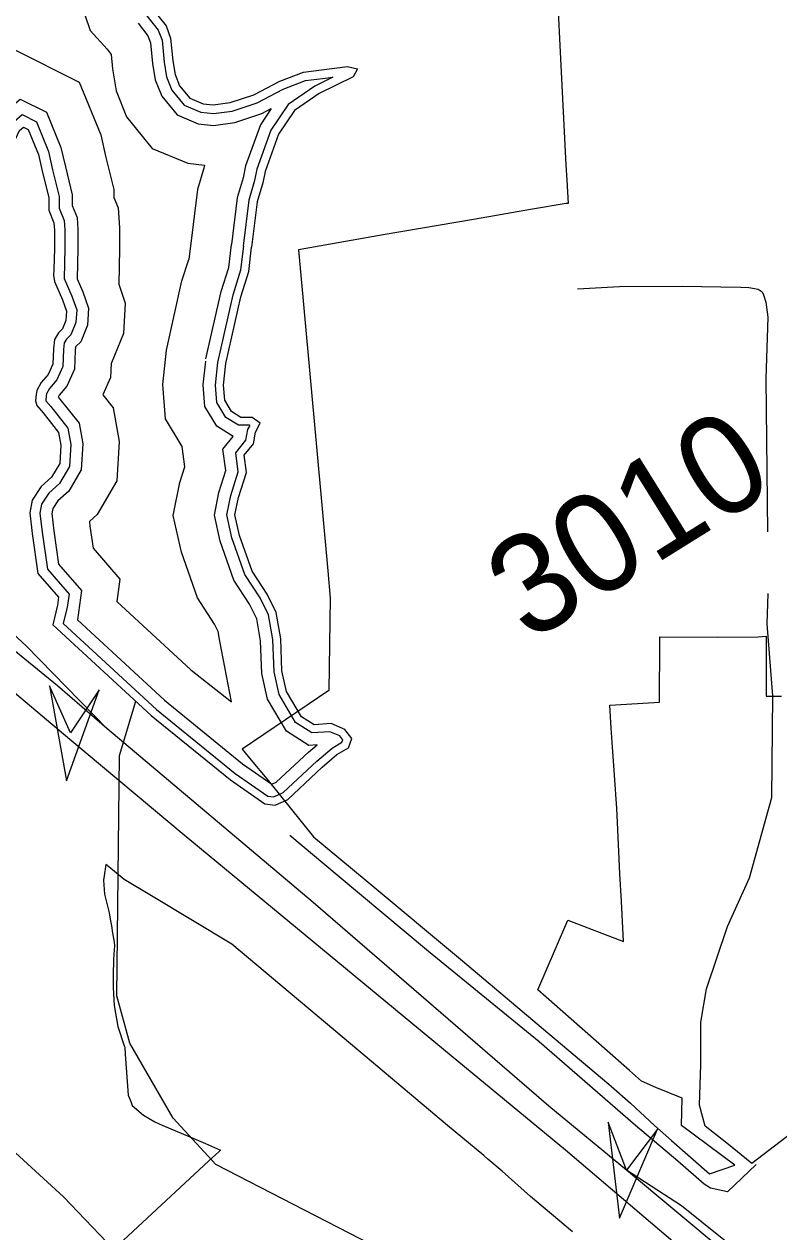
# Model space of a CAD drawing. Extents: x 2001466 to 31450019, y -30647475 to 847247.
# Drawn here: x 31438513 to 31440417, y -30621416 to -30618370 of the extents above; entities that cross this region are included whole.
import ezdxf

# ---------------------------------------------------------------- set-up
doc = ezdxf.new("R2010")
doc.units = 0
for name, color, linetype in [('Exist Boundary Political City Limit New', 7, 'Continuous'), ('Exist Hydrographic Buffer Line', 7, 'Continuous'), ('Exist Hydrographic Creek Single Shore', 7, 'Continuous'), ('Exist Hydrographic Lake Shore', 7, 'Continuous'), ('Exist Road Non-System Type 51', 7, 'Continuous'), ('Exist Road Primary Interstate Divided Center Attributed', 7, 'Continuous'), ('Exist Road Primary Interstate Ramp 1 Lane Attributed', 7, 'Continuous'), ('Exist Road Primary Interstate Structure Cantilever Sign Attributed CELL', 7, 'Continuous'), ('Exist Road Secondary Type 51 Attributed', 7, 'Continuous'), ('Exist Road Secondary Type 51 Number Label', 7, 'Continuous'), ('Map Preparation Boundary City Limit Buffer Line', 7, 'Continuous')]:
    doc.layers.add(name, color=color, linetype=linetype)

msp = doc.modelspace()

# ---------------------------------------------------------------- linework, layer by layer
at = {"layer": 'Exist Boundary Political City Limit New'}
msp.add_lwpolyline([(31439851.3, -30618150.3), (31439866.6, -30618457.6), (31439880, -30618724.5), (31439882.4, -30618763), (31439886, -30618822.5), (31439880.9, -30618822.2), (31439790.6, -30618837.8), (31439651.6, -30618861.8), (31439418.8, -30618901.6), (31439205, -30618939), (31439278.8, -30619748.7), (31439284.6, -30619818), (31439281.6, -30620051.1), (31439062.9, -30620198.6), (31439085.6, -30620226.1), (31439125.1, -30620273.8), (31439243.1, -30620420), (31439375.5, -30620530), (31439618.6, -30620733), (31439850.4, -30620927.8), (31439987.9, -30621044), (31440042.8, -30621091.5), (31440103.4, -30621147.8), (31440146.3, -30621186.2), (31440242.3, -30621270), (31440306.1, -30621248.1), (31440171.3, -30621147.8), (31440173.4, -30621078.9), (31440107.3, -30621052.6), (31440070.8, -30621036), (31440040.5, -30621009.2), (31439808.8, -30620805.7), (31439853.9, -30620702.8), (31439885.1, -30620630), (31440025.3, -30620683.8), (31440020.3, -30620582.4), (31440016.3, -30620513.2), (31440014, -30620475), (31440010.4, -30620383.5), (31440008.1, -30620348.6), (31440002.6, -30620264.7), (31439996.5, -30620181.1), (31439993.9, -30620146.1), (31439990.9, -30620088.1), (31440115.8, -30620080.2), (31440117.3, -30619926.5), (31440117.3, -30619915.8), (31440263.4, -30619916.3), (31440365.6, -30619915.3), (31440385.1, -30619913.3), (31440385.8, -30620064.9), (31440423.9, -30620065)], dxfattribs=at)
at = {"layer": 'Exist Hydrographic Buffer Line'}
for points in [[(31438665.3, -30618346.7), (31438679.3, -30618386.1), (31438721.8, -30618433.3), (31438731.8, -30618446), (31438735.4, -30618482.8), (31438744.7, -30618538.2), (31438771, -30618604), (31438835.8, -30618683.3), (31438925.6, -30618720.7), (31438967.5, -30618725.4), (31438966, -30618733.1), (31438950.2, -30618786.9), (31438928.1, -30618963.6)], [(31438800, -30618367.5), (31438825.1, -30618399.6), (31438831.5, -30618417.1), (31438836.7, -30618469.3), (31438843.6, -30618510.6), (31438859.9, -30618551.5), (31438898.7, -30618598.9), (31438951.4, -30618620.9), (31438990.6, -30618625.2), (31439044.3, -30618618.1), (31439112.5, -30618595.3), (31439136.3, -30618582.9), (31439108.8, -30618624.2), (31439071.2, -30618727.5), (31439065.2, -30618757.6), (31439050.5, -30618807.7), (31439035.7, -30618925.7)], [(31438822.6, -30618348.5), (31438851.2, -30618385.1), (31438860.5, -30618410.5), (31438866, -30618465.4), (31438872.2, -30618502.6), (31438885.7, -30618536.4), (31438916.8, -30618574.5), (31438958.9, -30618592), (31438990.2, -30618595.5), (31439037.6, -30618589.2), (31439100.9, -30618568.1), (31439166.7, -30618533.7), (31439222.8, -30618512.3), (31439265.8, -30618507), (31439291.3, -30618503.6), (31439246.2, -30618526.2), (31439178.9, -30618572.1), (31439135.3, -30618637.6), (31439099.7, -30618735.5), (31439093.9, -30618764.6), (31439079.5, -30618813.8), (31439065, -30618929.5)], [(31438296.5, -30618846), (31438312.9, -30618805.5), (31438317.7, -30618782.7), (31438322.4, -30618720.6), (31438324, -30618670.2), (31438331, -30618613.8), (31438367.1, -30618536.6), (31438487, -30618433.7), (31438651.3, -30618516), (31438705.9, -30618649.4), (31438718.6, -30618705.8), (31438739, -30618787.2), (31438739, -30618807), (31438749.5, -30618832.8), (31438753.4, -30618883.6), (31438753.4, -30618937), (31438751.1, -30619025.4)], [(31438324.8, -30618948.4), (31438376.3, -30618908.1), (31438396.4, -30618879), (31438413.7, -30618836.4), (31438421.9, -30618797.6), (31438427.3, -30618726.2), (31438428.8, -30618678.4), (31438433.2, -30618643.3), (31438452.6, -30618601.5), (31438502.4, -30618558.8), (31438569.1, -30618592.2), (31438605.4, -30618681.1), (31438616.5, -30618730.1), (31438634, -30618800.2), (31438634, -30618827.6), (31438646.1, -30618857.3), (31438648.4, -30618887.7), (31438648.4, -30618935.6), (31438646.4, -30619012.2)], [(31438337.3, -30618980.4), (31438400.5, -30618931), (31438425.5, -30618894.7), (31438445.3, -30618846), (31438454.5, -30618802.3), (31438460.1, -30618727.9), (31438461.6, -30618681), (31438465.2, -30618652.5), (31438479.4, -30618621.8), (31438507.2, -30618598.1), (31438543.3, -30618616.1), (31438573.9, -30618691), (31438584.4, -30618737.7), (31438601.1, -30618804.2), (31438601.1, -30618834.1), (31438613.7, -30618865), (31438615.5, -30618888.9), (31438615.5, -30618935.1), (31438613.5, -30619011.4)], [(31438971.5, -30619214.4), (31439009.5, -30619044.4), (31439029, -30618983.3), (31439035.7, -30618926.1)], [(31439001.5, -30619223.5), (31439039.8, -30619052.6), (31439059.8, -30618989.9), (31439066.8, -30618929.7)], [(31438871.8, -30619192.1), (31438910.9, -30619017.7), (31438928.1, -30618963.6)], [(31438613.5, -30619011.4), (31438632.9, -30619055.8), (31438645.1, -30619090.4), (31438643, -30619122.7), (31438630.7, -30619153.6), (31438619.2, -30619164.1), (31438613.6, -30619173.7), (31438611.5, -30619190.6), (31438609.9, -30619233.5), (31438594.8, -30619267.4), (31438576.6, -30619288.6), (31438568.7, -30619302.6), (31438568, -30619307.3), (31438567, -30619318.3), (31438567.4, -30619320), (31438579.8, -30619334.7), (31438623, -30619389.1), (31438630.5, -30619430.2), (31438627, -30619485.6), (31438601.7, -30619528.9), (31438575.1, -30619552.6), (31438556.7, -30619580.3), (31438552.5, -30619603.3), (31438557.8, -30619651.4), (31438571.2, -30619744.9), (31438625.9, -30619807.6), (31438621.2, -30619840.4), (31438611.4, -30619882)], [(31438646.4, -30619012.2), (31438660.7, -30619044.9), (31438675.2, -30619086.3), (31438672.5, -30619129.4), (31438655.9, -30619171), (31438642.6, -30619183.1), (31438642.4, -30619183.5), (31438641.2, -30619193), (31438639.5, -30619240.3), (31438620.3, -30619283.4), (31438601.1, -30619305.8), (31438598.4, -30619310.6), (31438602.8, -30619315.8), (31438651, -30619376.4), (31438660.5, -30619428.5), (31438656.3, -30619494.5), (31438625.1, -30619548.1), (31438597.8, -30619572.3), (31438584.9, -30619591.7), (31438582.6, -30619604.4), (31438587.4, -30619647.6), (31438599.4, -30619731.9), (31438657.4, -30619798.2), (31438646.8, -30619872.6)], [(31438751.1, -30619025.4), (31438767.9, -30619073.5), (31438763.2, -30619149.8), (31438733.3, -30619224.5), (31438731.8, -30619225.8), (31438730.5, -30619261.4), (31438711.2, -30619304.8), (31438737.2, -30619337.4), (31438752.7, -30619423), (31438746.6, -30619521.9), (31438697, -30619606.9), (31438677.2, -30619624.5), (31438678.4, -30619636.1), (31438686.4, -30619692), (31438754.2, -30619769.6), (31438746.1, -30619826.1)], [(31438746.1, -30619826.1), (31438933.4, -30619998.3), (31439035.9, -30620079.7), (31439006.7, -30619926.2), (31439002.5, -30619901.8), (31438993.2, -30619883.2), (31438950.4, -30619817.4), (31438909.5, -30619701.9), (31438888.9, -30619609.3), (31438905.6, -30619526.1), (31438918, -30619486.9), (31438911.2, -30619435.4), (31438869.4, -30619365.8), (31438862.7, -30619278.5), (31438871.8, -30619192.1)], [(31438611.4, -30619882), (31438846.7, -30620098.3), (31439045.3, -30620260.1), (31439127.2, -30620317.5), (31439142.6, -30620319.2), (31439166.4, -30620308.4), (31439251.1, -30620229.3), (31439290.3, -30620196.1), (31439314.6, -30620181.5), (31439317, -30620175.3), (31439309.5, -30620165.3), (31439284.3, -30620154.8), (31439239, -30620157.8), (31439197.6, -30620131.4), (31439155.9, -30620060.8), (31439143.2, -30620003.8), (31439140.3, -30619922.3), (31439129.5, -30619860), (31439108.2, -30619817.4), (31439069.9, -30619758.4), (31439036.9, -30619665.3), (31439024.1, -30619607.9), (31439033.8, -30619559.2), (31439053.1, -30619498.8), (31439046.7, -30619451.3), (31439072.2, -30619419.5), (31439077.5, -30619392.7), (31439082.6, -30619382.5), (31439081.6, -30619381.8), (31439053.4, -30619381.8), (31439021.2, -30619361.7), (31438998.9, -30619324.5), (31438995.6, -30619280.4), (31439001.5, -30619223.5)], [(31438646.8, -30619872.6), (31438866.9, -30620075), (31439063.9, -30620235.5), (31439138, -30620287.4), (31439149, -30620282.4), (31439230.6, -30620206.2), (31439252.3, -30620187.8), (31439231, -30620189.3), (31439174.7, -30620153.5), (31439126.8, -30620072.3), (31439112.5, -30620007.7), (31439109.5, -30619925.5), (31439099.9, -30619869.8), (31439081.3, -30619832.7), (31439042, -30619772.2), (31439007.2, -30619673.9), (31438992.6, -30619608.2), (31439003.9, -30619551.5), (31439021.6, -30619496), (31439014.4, -30619442.3), (31439040.3, -30619410), (31438998.6, -30619383.9), (31438968.7, -30619334.2), (31438964.6, -30619279.9), (31438970.8, -30619220.3)]]:
    msp.add_lwpolyline(points, dxfattribs=at)
at = {"layer": 'Exist Hydrographic Creek Single Shore'}
msp.add_lwpolyline([(31439888.4, -30621961.3), (31439539.5, -30621654.5), (31439388.3, -30621448), (31438996.5, -30621246.3), (31438888.4, -30621129.3), (31438779.3, -30620940), (31438746.5, -30620821.2), (31438753.5, -30620214.4), (31438794.3, -30620077.4)], dxfattribs=at)
at = {"layer": 'Exist Hydrographic Lake Shore'}
for points in [[(31438839.3, -30618334.5), (31438870.6, -30618374.3), (31438881.9, -30618405.6), (31438887.6, -30618462.5), (31438893.3, -30618496.7), (31438904.7, -30618525.1), (31438930.3, -30618556.4), (31438964.4, -30618570.7), (31438990, -30618573.5), (31439032.6, -30618567.8), (31439092.4, -30618547.9), (31439157.8, -30618513.8), (31439217.5, -30618491), (31439263, -30618485.3), (31439328.4, -30618476.8), (31439354, -30618482.5), (31439342.6, -30618502.4), (31439257.3, -30618545.1), (31439194.7, -30618587.7), (31439154.9, -30618647.5), (31439120.8, -30618741.4), (31439115.1, -30618769.8), (31439100.9, -30618818.2), (31439086.7, -30618932)], [(31438360.7, -30618995.6), (31438420, -30618949.3), (31438448.9, -30618907.3), (31438470.6, -30618853.8), (31438480.7, -30618806), (31438486.5, -30618729.3), (31438487.9, -30618683), (31438490.8, -30618659.9), (31438500.9, -30618638.2), (31438511.1, -30618629.5), (31438522.6, -30618635.3), (31438548.7, -30618698.9), (31438558.8, -30618743.8), (31438574.7, -30618807.5), (31438574.7, -30618839.3), (31438587.7, -30618871.1), (31438589.2, -30618889.9), (31438589.2, -30618934.8), (31438587.7, -30618989.8), (31438586.3, -30619002.8)], [(31439021.5, -30619225.6), (31439059.1, -30619057.8), (31439079.4, -30618994.1), (31439086.7, -30618932)], [(31438586.3, -30619002.8), (31438589.2, -30619018.7), (31438609.4, -30619065), (31438619.5, -30619094), (31438618.1, -30619117.1), (31438609.4, -30619138.8), (31438599.3, -30619148.1), (31438589.2, -30619165.5), (31438586.3, -30619188.6), (31438584.8, -30619227.7), (31438573.2, -30619253.7), (31438555.9, -30619274), (31438544.3, -30619294.2), (31438542.9, -30619304.4), (31438541.4, -30619320.3), (31438544.3, -30619331.9), (31438560.2, -30619350.7), (31438599.3, -30619399.9), (31438605.1, -30619431.7), (31438602.2, -30619478), (31438581.9, -30619512.7), (31438555.9, -30619535.9), (31438532.8, -30619570.6), (31438527, -30619602.5), (31438532.8, -30619654.5), (31438547.2, -30619755.8), (31438599.3, -30619815.5), (31438596.4, -30619835.7), (31438584.8, -30619884.9)], [(31438584.8, -30619884.9), (31438833.5, -30620113.5), (31439033.1, -30620276.2), (31439119.9, -30620337), (31439145.9, -30620339.9), (31439177.7, -30620325.4), (31439264.5, -30620244.4), (31439302.1, -30620212.5), (31439331, -30620195.2), (31439339.7, -30620172), (31439322.3, -30620148.9), (31439287.6, -30620134.4), (31439244.3, -30620137.3), (31439212.4, -30620117), (31439174.8, -30620053.4), (31439163.3, -30620001.3), (31439160.4, -30619920.2), (31439148.8, -30619853.7), (31439125.7, -30619807.4), (31439088.1, -30619749.5), (31439056.3, -30619659.8), (31439044.7, -30619607.7), (31439053.4, -30619564.3), (31439073.6, -30619500.6), (31439067.8, -30619457.2), (31439091, -30619428.2), (31439096.7, -30619399.3), (31439108.3, -30619376.1), (31439088.1, -30619361.7), (31439059.1, -30619361.7), (31439036, -30619347.2), (31439018.7, -30619318.3), (31439015.8, -30619280.6), (31439021.5, -30619225.6)]]:
    msp.add_lwpolyline(points, dxfattribs=at)
at = {"layer": 'Exist Road Non-System Type 51'}
for points in [[(31439909.2, -30619037.2), (31440015.3, -30619031.3), (31440173.4, -30619030.6), (31440271.3, -30619032.6), (31440321.3, -30619033.6), (31440341.3, -30619034), (31440365.2, -30619038.5), (31440375.1, -30619044.7), (31440378.9, -30619052.8), (31440384.5, -30619070.9), (31440389.8, -30619109), (31440384.6, -30619264.9), (31440389.1, -30619650.6)], [(31440360, -30621246.5), (31440288, -30621315.7), (31440244.8, -30621306.1), (31440229, -30621295.8), (31440162.2, -30621238.4), (31440056, -30621148.3), (31439812.3, -30620937.3), (31439533, -30620709.5), (31439302.9, -30620516.8), (31439183, -30620416.4)]]:
    msp.add_lwpolyline(points, dxfattribs=at)
at = {"layer": 'Exist Road Primary Interstate Divided Center Attributed'}
for points in [[(31438721.2, -30620146.8), (31438596.7, -30620039.4), (31438371, -30619855.6), (31438070.6, -30619605.7), (31438031.4, -30619571)], [(31438048.9, -30619684.1), (31438111.1, -30619738.8), (31438627.8, -30620173.3), (31438916.5, -30620414.6), (31439590.6, -30620971.6), (31439878.6, -30621209.9), (31440291.2, -30621559.8)], [(31440032.5, -30621260.9), (31439836.8, -30621099.6), (31439241.8, -30620585.9), (31438721.2, -30620146.8)], [(31441697.1, -30622660.9), (31441423.5, -30622426.6), (31441193.4, -30622228.5), (31440775, -30621879.5), (31440032.5, -30621260.9)]]:
    msp.add_lwpolyline(points, dxfattribs=at)
at = {"layer": 'Exist Road Primary Interstate Ramp 1 Lane Attributed'}
for points in [[(31438721.2, -30620146.8), (31438517.3, -30619938.2), (31438247.6, -30619690.3), (31438134.2, -30619586.1), (31438085.2, -30619537.1), (31438036.2, -30619481.9), (31437968.7, -30619402.5)], [(31441992.1, -30622496.5), (31441913.3, -30622438.8), (31441831, -30622392.5), (31441748.2, -30622353.9), (31441664.6, -30622326.3), (31441595.9, -30622300.9), (31441371.4, -30622214.6), (31441325.2, -30622194.8), (31441195.9, -30622135.4), (31441080.8, -30622071.1), (31441025.1, -30622033.8), (31440947.2, -30621983.1), (31440488.2, -30621604.8), (31440172.1, -30621350.9), (31440032.5, -30621260.9)]]:
    msp.add_lwpolyline(points, dxfattribs=at)
at = {"layer": 'Exist Road Primary Interstate Structure Cantilever Sign Attributed CELL'}
for points in [[(31438629.6, -30620157.2), (31438576.1, -30620038.8), (31438619.6, -30620278.7), (31438701.8, -30620049.1), (31438629.6, -30620157.2)], [(31440032.5, -30621260.9), (31439986.4, -30621139.4), (31440015, -30621381.5), (31440111.3, -30621157.5), (31440032.5, -30621260.9)]]:
    msp.add_lwpolyline(points, dxfattribs=at)
at = {"layer": 'Exist Road Secondary Type 51 Attributed'}
for points in [[(31440348.9, -30621244.1), (31440285.9, -30621192.9), (31440231.8, -30621149.8), (31440217, -30621096.4), (31440220.9, -30620994), (31440220.9, -30620887.6), (31440234.7, -30620803), (31440287.4, -30620645.7), (31440343, -30620523.3), (31440400.1, -30620320.4), (31440402, -30620064.4), (31440388, -30619882.3), (31440390.2, -30619806.4)], [(31441513, -30619987), (31441475.9, -30619990.2), (31441437.3, -30620006.3), (31441408.4, -30620036.9), (31441376.2, -30620123.9), (31441329.5, -30620262.4), (31441242.6, -30620458.9), (31441166.5, -30620584.5), (31441080.4, -30620694.8), (31440987.1, -30620778.6), (31440752.1, -30620950.9), (31440517.5, -30621115.2), (31440348.9, -30621244.1)], [(31439416.4, -30622611.4), (31439261.9, -30622352.1), (31439039, -30621931.8), (31438852.3, -30621598.4), (31438809.7, -30621537.2), (31438721.2, -30621442.2), (31438611.7, -30621327.8), (31438460.4, -30621189.3), (31438325.3, -30621047.6), (31438176.8, -30620875.3), (31438011.8, -30620696.5), (31437815.5, -30620488.8), (31437647.7, -30620306), (31437562.8, -30620220.1)]]:
    msp.add_lwpolyline(points, dxfattribs=at)
at = {"layer": 'Map Preparation Boundary City Limit Buffer Line'}
for points in [[(31439851.3, -30618150.3), (31439866.6, -30618457.6), (31439880, -30618724.5), (31439882.4, -30618763), (31439886, -30618822.5), (31439880.9, -30618822.2), (31439790.6, -30618837.8), (31439651.6, -30618861.8), (31439418.8, -30618901.6), (31439205, -30618939), (31439278.8, -30619748.7), (31439284.6, -30619818), (31439281.6, -30620051.1), (31439062.9, -30620198.6), (31439085.6, -30620226.1), (31439125.1, -30620273.8), (31439243.1, -30620420), (31439375.5, -30620530), (31439618.6, -30620733), (31439850.4, -30620927.8), (31439987.9, -30621044), (31440042.8, -30621091.5), (31440103.4, -30621147.8), (31440146.3, -30621186.2), (31440242.3, -30621270), (31440306.1, -30621248.1), (31440171.3, -30621147.8), (31440173.4, -30621078.9), (31440107.3, -30621052.6), (31440070.8, -30621036), (31440040.5, -30621009.2), (31439808.8, -30620805.7), (31439853.9, -30620702.8), (31439885.1, -30620630), (31440025.3, -30620683.8), (31440020.3, -30620582.4), (31440016.3, -30620513.2), (31440014, -30620475), (31440010.4, -30620383.5), (31440008.1, -30620348.6), (31440002.6, -30620264.7), (31439996.5, -30620181.1), (31439993.9, -30620146.1), (31439990.9, -30620088.1), (31440115.8, -30620080.2), (31440117.3, -30619926.5), (31440117.3, -30619915.8), (31440263.4, -30619916.3), (31440365.6, -30619915.3), (31440385.1, -30619913.3), (31440385.8, -30620064.9), (31440423.9, -30620065)], [(31439896.6, -30621416.6), (31439790.8, -30621327), (31439719.4, -30621263.4), (31439683.3, -30621233.2), (31439672.6, -30621224.1), (31439581.4, -30621147.8), (31439357.3, -30620959.8), (31439036.6, -30620690.9), (31438834.1, -30620568.8), (31438765, -30620527.6), (31438726.6, -30620495.9), (31438719.1, -30620489.6), (31438714.6, -30620518.6), (31438713, -30620529.3), (31438715.4, -30620564.8), (31438721.3, -30620587.9), (31438727.3, -30620611.6), (31438730, -30620627.9), (31438732.8, -30620644.3), (31438735.9, -30620663.1), (31438738.9, -30620680.9), (31438740.9, -30620693.2), (31438739.9, -30620706.9), (31438739.3, -30620714.8), (31438739, -30620717), (31438738.1, -30620728.8), (31438737.4, -30620769.6), (31438736.9, -30620799.3), (31438737.9, -30620815.6), (31438739.9, -30620845.3), (31438749.4, -30620898.6), (31438765.3, -30620947.1), (31438766.4, -30620950.6), (31438767.6, -30620967.8), (31438775.1, -30621071.5), (31438781.5, -30621087.9), (31438785.4, -30621098), (31438813.4, -30621122.2), (31438842.5, -30621139.2), (31438852.9, -30621143.6), (31438860.6, -30621146.9), (31438946.5, -30621183.3), (31438970.4, -30621193.5)], [(31438970.4, -30621193.5), (31439007.8, -30621210.6), (31438992.1, -30621225.1), (31438990.5, -30621226.6), (31438763.3, -30621437.1), (31438767, -30621441.3), (31438775, -30621450.3), (31438783, -30621459.6), (31438790.9, -30621468.8), (31438798.6, -30621478.2), (31438806.3, -30621487.6), (31438813.9, -30621497.1), (31438821.3, -30621506.6), (31438828.6, -30621516.3)]]:
    msp.add_lwpolyline(points, dxfattribs=at)

# ---------------------------------------------------------------- texts
at = {"layer": 'Exist Road Secondary Type 51 Number Label'}
msp.add_text('3010', height=250, rotation=31.918, dxfattribs=at).set_placement((31439786, -30619932))

doc.saveas('drawing.dxf')
